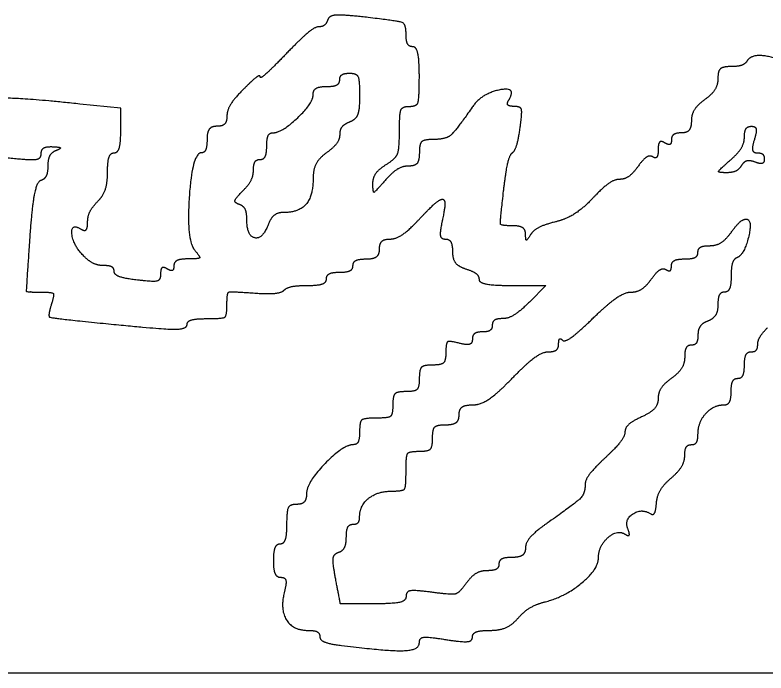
# Model space of a CAD drawing. Extents: x -3.6 to 34, y 0 to 32.8.
# Drawn here: x 26.9654 to 27.2371, y 5.7877 to 6.0258 of the extents above; entities that cross this region are included whole.
import ezdxf

# ---------------------------------------------------------------- set-up
doc = ezdxf.new("R2010")
doc.units = 0
doc.layers.add('SH_Data', color=7, linetype='Continuous')
doc.layers.add('SH_Text', color=7, linetype='Continuous')

msp = doc.modelspace()

# ---------------------------------------------------------------- linework, layer by layer
at = {"layer": 'SH_Data'}
msp.add_line((25.03429, 5.78769), (28.53429, 5.78769), dxfattribs=at)
at = {"layer": 'SH_Text'}
msp.add_line((27.08346, 5.79765), (27.08347, 5.79765), dxfattribs=at)
for points in [[(27.00367, 5.98397), (27.00367, 5.99203), (26.98891, 5.99357)], [(27.14537, 5.92791), (27.15748, 5.92791), (27.15148, 5.92191)]]:
    msp.add_lwpolyline(points, dxfattribs=at)
for points in [[(27.0931, 6.02487), (27.08431, 6.0259), (27.07902, 6.02559), (27.0785, 6.024)], [(27.0785, 6.024), (27.07804, 6.02263), (27.07659, 6.02151), (27.07528, 6.02151)], [(27.10687, 6.01878), (27.10687, 6.02244), (27.10435, 6.02355), (27.0931, 6.02487)], [(27.07528, 6.02151), (27.07396, 6.02151), (27.06865, 6.01711), (27.06348, 6.01172)], [(27.10927, 6.01431), (27.10795, 6.01431), (27.10687, 6.01632), (27.10687, 6.01878)], [(27.11167, 6.00351), (27.11167, 6.00945), (27.11059, 6.01431), (27.10927, 6.01431)], [(27.06348, 6.01172), (27.0583, 6.00633), (27.05407, 6.0026), (27.05407, 6.00343)], [(27.23027, 6.00919), (27.22956, 6.00805), (27.22689, 6.00711), (27.22432, 6.00711)], [(27.24782, 6.0057), (27.24397, 6.00955), (27.23197, 6.01194), (27.23027, 6.00919)], [(27.22432, 6.00711), (27.22146, 6.00711), (27.21967, 6.00547), (27.21967, 6.00284)], [(27.05407, 6.00343), (27.05407, 6.00425), (27.05137, 6.00223), (27.04807, 5.99893)], [(27.08286, 6.00231), (27.08286, 6.00363), (27.08448, 6.00471), (27.08646, 6.00471)], [(27.08646, 6.00471), (27.08896, 6.00471), (27.09006, 6.00221), (27.09006, 5.99657)], [(27.07806, 5.99991), (27.0807, 5.99991), (27.08286, 6.00099), (27.08286, 6.00231)], [(27.10807, 5.99271), (27.11073, 5.99271), (27.11167, 5.99551), (27.11167, 6.00351)], [(27.21967, 6.00284), (27.21967, 6.00049), (27.21751, 5.99702), (27.21487, 5.99511)], [(27.04807, 5.99893), (27.04477, 5.99563), (27.04207, 5.99126), (27.04207, 5.98922)], [(27.07326, 5.99699), (27.07326, 5.9986), (27.07542, 5.99991), (27.07806, 5.99991)], [(27.14407, 5.99511), (27.14706, 5.99996), (27.13422, 5.99736), (27.1308, 5.99242)], [(26.98891, 5.99357), (26.96767, 5.99579), (26.95567, 5.99547), (26.95567, 5.99269)], [(27.05849, 5.98311), (27.06184, 5.98311), (27.07326, 5.99385), (27.07326, 5.99699)], [(27.09006, 5.99657), (27.09006, 5.99155), (27.08869, 5.9879), (27.08646, 5.98705)], [(27.14591, 5.99271), (27.14408, 5.99271), (27.14325, 5.99379), (27.14407, 5.99511)], [(27.21487, 5.99511), (27.21223, 5.99321), (27.21007, 5.98973), (27.21007, 5.98738)], [(27.10447, 5.98369), (27.10447, 5.99011), (27.1055, 5.99271), (27.10807, 5.99271)], [(27.1308, 5.99242), (27.12472, 5.98365), (27.12108, 5.98071), (27.11629, 5.98071)], [(27.14812, 5.98491), (27.14892, 5.9905), (27.14829, 5.99271), (27.14591, 5.99271)], [(27.04207, 5.98922), (27.04207, 5.98718), (27.04045, 5.98551), (27.03847, 5.98551)], [(27.21007, 5.98738), (27.21007, 5.98503), (27.20845, 5.98311), (27.20647, 5.98311)], [(27.03847, 5.98551), (27.03647, 5.98551), (27.03487, 5.98338), (27.03487, 5.98071)], [(27.08646, 5.98705), (27.08448, 5.98629), (27.08286, 5.98425), (27.08286, 5.98252)], [(27.1453, 5.97591), (27.14624, 5.97657), (27.14751, 5.98062), (27.14812, 5.98491)], [(27.22926, 5.9816), (27.22926, 5.98375), (27.23042, 5.98551), (27.23183, 5.98551)], [(27.23183, 5.98551), (27.2333, 5.98551), (27.23374, 5.98347), (27.23286, 5.98071)], [(27.00127, 5.97591), (27.00259, 5.97591), (27.00367, 5.97954), (27.00367, 5.98397)], [(27.05646, 5.97831), (27.05646, 5.98095), (27.05738, 5.98311), (27.05849, 5.98311)], [(27.08286, 5.98252), (27.08286, 5.98079), (27.0807, 5.97782), (27.07806, 5.97591)], [(27.09967, 5.97167), (27.10308, 5.9738), (27.10447, 5.97727), (27.10447, 5.98369)], [(27.20647, 5.98311), (27.20449, 5.98311), (27.20287, 5.98197), (27.20287, 5.98057)], [(27.03487, 5.98071), (27.03487, 5.97807), (27.03394, 5.97591), (27.03281, 5.97591)], [(27.11629, 5.98071), (27.11327, 5.98071), (27.11167, 5.97905), (27.11167, 5.97591)], [(27.20047, 5.97951), (27.19915, 5.98033), (27.19807, 5.97925), (27.19807, 5.97711)], [(27.20287, 5.98057), (27.20287, 5.97917), (27.20179, 5.9787), (27.20047, 5.97951)], [(27.2241, 5.9732), (27.22694, 5.97566), (27.22926, 5.97944), (27.22926, 5.9816)], [(27.23286, 5.98071), (27.23199, 5.97796), (27.23243, 5.97591), (27.2339, 5.97591)], [(26.97487, 5.97558), (26.97487, 5.97708), (26.97676, 5.97823), (26.97907, 5.97812)], [(26.98027, 5.97672), (26.97862, 5.97606), (26.97727, 5.97353), (26.97727, 5.97111)], [(26.97907, 5.97812), (26.98157, 5.97801), (26.98206, 5.97745), (26.98027, 5.97672)], [(27.05406, 5.97351), (27.05538, 5.97351), (27.05646, 5.97567), (27.05646, 5.97831)], [(27.19807, 5.97711), (27.19807, 5.97498), (27.19718, 5.97378), (27.1961, 5.97444)], [(26.96135, 5.97424), (26.97068, 5.97327), (26.97487, 5.97369), (26.97487, 5.97558)], [(26.99887, 5.96888), (26.99887, 5.97275), (26.99995, 5.97591), (27.00127, 5.97591)], [(27.03281, 5.97591), (27.02952, 5.97591), (27.02737, 5.94437), (27.03041, 5.9407)], [(27.07806, 5.97591), (27.07542, 5.97401), (27.07326, 5.96992), (27.07326, 5.96681)], [(27.11167, 5.97591), (27.11167, 5.97307), (27.11007, 5.97111), (27.10775, 5.97111)], [(27.14215, 5.96211), (27.14295, 5.96904), (27.14437, 5.97525), (27.1453, 5.97591)], [(27.1961, 5.97444), (27.19502, 5.97511), (27.19262, 5.97355), (27.19077, 5.97098)], [(27.2339, 5.97591), (27.23531, 5.97591), (27.23646, 5.97487), (27.23646, 5.97359)], [(26.97727, 5.97111), (26.97727, 5.96869), (26.9761, 5.96632), (26.97468, 5.96585)], [(27.05166, 5.96974), (27.05166, 5.97182), (27.05274, 5.97351), (27.05406, 5.97351)], [(27.09487, 5.96473), (27.09487, 5.9669), (27.09703, 5.97002), (27.09967, 5.97167)], [(27.10775, 5.97111), (27.10559, 5.97111), (27.10181, 5.96879), (27.09935, 5.96595)], [(27.22276, 5.96871), (27.21973, 5.96871), (27.22002, 5.96966), (27.2241, 5.9732)], [(27.22817, 5.97128), (27.22729, 5.96987), (27.22486, 5.96871), (27.22276, 5.96871)], [(27.23311, 5.97255), (27.23126, 5.97326), (27.22904, 5.97269), (27.22817, 5.97128)], [(27.23646, 5.97359), (27.23646, 5.97231), (27.23495, 5.97184), (27.23311, 5.97255)], [(26.99527, 5.95826), (26.99725, 5.96024), (26.99887, 5.96502), (26.99887, 5.96888)], [(27.04774, 5.96205), (27.0499, 5.96421), (27.05166, 5.96767), (27.05166, 5.96974)], [(27.19077, 5.97098), (27.18892, 5.96842), (27.18592, 5.96631), (27.1841, 5.96631)], [(26.97468, 5.96585), (26.97325, 5.96538), (26.97148, 5.95611), (26.97073, 5.94525)], [(27.07326, 5.96681), (27.07326, 5.9603), (27.06814, 5.95431), (27.06256, 5.95431)], [(27.09935, 5.96595), (27.09568, 5.96172), (27.09487, 5.9615), (27.09487, 5.96473)], [(27.1841, 5.96631), (27.18228, 5.96631), (27.17793, 5.96325), (27.17443, 5.95952)], [(27.04654, 5.95722), (27.04476, 5.95782), (27.04517, 5.95948), (27.04774, 5.96205)], [(27.14538, 5.94951), (27.14114, 5.94951), (27.14083, 5.95072), (27.14215, 5.96211)], [(26.99167, 5.95074), (26.99167, 5.9529), (26.99329, 5.95628), (26.99527, 5.95826)], [(27.11167, 5.95191), (27.11536, 5.95587), (27.11912, 5.95911), (27.12002, 5.95911)], [(27.12002, 5.95911), (27.12091, 5.95911), (27.12093, 5.95587), (27.12006, 5.95191)], [(27.17443, 5.95952), (27.17093, 5.95578), (27.16484, 5.95191), (27.16089, 5.95093)], [(27.04926, 5.95191), (27.04926, 5.95433), (27.04804, 5.95672), (27.04654, 5.95722)], [(27.06256, 5.95431), (27.06044, 5.95431), (27.05793, 5.95232), (27.05699, 5.94988)], [(26.98927, 5.94831), (26.99059, 5.9475), (26.99167, 5.94859), (26.99167, 5.95074)], [(27.05699, 5.94988), (27.05486, 5.94442), (27.04926, 5.9459), (27.04926, 5.95191)], [(27.1011, 5.94471), (27.10321, 5.94471), (27.10797, 5.94795), (27.11167, 5.95191)], [(27.12006, 5.95191), (27.11907, 5.94738), (27.11944, 5.94471), (27.12107, 5.94471)], [(27.1501, 5.94651), (27.15008, 5.94816), (27.14796, 5.94951), (27.14538, 5.94951)], [(27.16089, 5.95093), (27.15694, 5.94994), (27.15291, 5.94787), (27.15193, 5.94632)], [(27.22446, 5.94711), (27.22637, 5.94975), (27.22879, 5.95191), (27.22984, 5.95191)], [(27.22984, 5.95191), (27.23229, 5.95191), (27.2292, 5.93898), (27.22649, 5.93791)], [(26.99029, 5.93854), (26.98643, 5.94241), (26.98556, 5.9506), (26.98927, 5.94831)], [(27.21673, 5.94231), (27.21908, 5.94231), (27.22256, 5.94447), (27.22446, 5.94711)], [(26.97073, 5.94525), (26.96942, 5.92608), (26.96953, 5.92551), (26.97468, 5.92551)], [(27.09727, 5.94111), (27.09727, 5.94309), (27.09899, 5.94471), (27.1011, 5.94471)], [(27.12107, 5.94471), (27.1225, 5.94471), (27.12366, 5.94263), (27.12366, 5.94008)], [(27.15193, 5.94632), (27.1506, 5.94423), (27.15013, 5.94428), (27.1501, 5.94651)], [(27.21246, 5.93991), (27.21246, 5.94123), (27.21439, 5.94231), (27.21673, 5.94231)], [(26.99749, 5.93511), (26.99542, 5.93511), (26.99218, 5.93666), (26.99029, 5.93854)], [(27.03041, 5.9407), (27.03247, 5.93822), (27.03192, 5.93751), (27.02796, 5.93751)], [(27.09247, 5.93751), (27.09513, 5.93751), (27.09727, 5.93911), (27.09727, 5.94111)], [(27.12366, 5.94008), (27.12366, 5.93752), (27.12582, 5.93475), (27.12846, 5.93391)], [(27.20766, 5.93751), (27.2103, 5.93751), (27.21246, 5.93859), (27.21246, 5.93991)], [(27.02796, 5.93751), (27.02516, 5.93751), (27.02287, 5.93637), (27.02287, 5.93497)], [(27.08767, 5.93511), (27.08767, 5.93643), (27.08983, 5.93751), (27.09247, 5.93751)], [(27.20286, 5.93497), (27.20286, 5.93637), (27.20502, 5.93751), (27.20766, 5.93751)], [(27.22649, 5.93791), (27.22538, 5.93747), (27.22446, 5.9345), (27.22446, 5.93131)], [(27.00127, 5.93298), (27.00127, 5.93415), (26.99957, 5.93511), (26.99749, 5.93511)], [(27.02047, 5.93391), (27.01915, 5.93473), (27.01807, 5.93393), (27.01807, 5.93214)], [(27.02287, 5.93497), (27.02287, 5.93357), (27.02179, 5.9331), (27.02047, 5.93391)], [(27.08287, 5.93271), (27.08551, 5.93271), (27.08767, 5.93379), (27.08767, 5.93511)], [(27.12846, 5.93391), (27.1311, 5.93308), (27.13326, 5.93138), (27.13326, 5.93015)], [(27.19557, 5.93018), (27.19742, 5.93275), (27.19982, 5.93431), (27.2009, 5.93364)], [(27.2009, 5.93364), (27.20198, 5.93298), (27.20286, 5.93357), (27.20286, 5.93497)], [(27.00967, 5.92986), (27.00505, 5.9304), (27.00127, 5.9318), (27.00127, 5.93298)], [(27.01807, 5.93214), (27.01807, 5.92983), (27.01562, 5.92916), (27.00967, 5.92986)], [(27.07127, 5.92791), (27.07501, 5.92791), (27.07807, 5.92899), (27.07807, 5.93031)], [(27.07807, 5.93031), (27.07807, 5.93163), (27.08023, 5.93271), (27.08287, 5.93271)], [(27.22446, 5.93131), (27.22446, 5.92812), (27.22338, 5.92551), (27.22206, 5.92551)], [(27.06276, 5.92621), (27.0637, 5.92715), (27.06753, 5.92791), (27.07127, 5.92791)], [(27.13326, 5.93015), (27.13326, 5.92892), (27.13871, 5.92791), (27.14537, 5.92791)], [(27.18822, 5.92551), (27.19041, 5.92551), (27.19372, 5.92762), (27.19557, 5.93018)], [(26.97468, 5.92551), (26.97883, 5.92551), (26.97967, 5.9245), (26.97852, 5.9209)], [(27.04207, 5.9209), (27.04207, 5.92522), (27.04333, 5.92579), (27.05156, 5.92519)], [(27.05156, 5.92519), (27.05679, 5.92482), (27.06183, 5.92528), (27.06276, 5.92621)], [(27.17456, 5.91611), (27.17988, 5.92128), (27.18603, 5.92551), (27.18822, 5.92551)], [(27.22206, 5.92551), (27.22074, 5.92551), (27.21966, 5.92347), (27.21966, 5.92097)], [(26.97852, 5.9209), (26.97724, 5.91684), (26.97859, 5.91613), (26.98976, 5.91498)], [(27.03487, 5.91591), (27.04055, 5.91591), (27.04207, 5.91696), (27.04207, 5.9209)], [(27.15148, 5.92191), (27.14818, 5.91861), (27.14381, 5.91591), (27.14177, 5.91591)], [(27.21966, 5.92097), (27.21966, 5.91847), (27.21804, 5.91581), (27.21606, 5.91505)], [(26.98976, 5.91498), (27.01669, 5.91222), (27.02767, 5.91189), (27.02767, 5.91387)], [(27.02767, 5.91387), (27.02767, 5.91499), (27.03091, 5.91591), (27.03487, 5.91591)], [(27.14177, 5.91591), (27.13973, 5.91591), (27.13806, 5.91483), (27.13806, 5.91351)], [(27.16347, 5.90811), (27.16424, 5.90734), (27.16923, 5.91094), (27.17456, 5.91611)], [(27.21606, 5.91505), (27.21408, 5.91429), (27.21246, 5.91201), (27.21246, 5.90999)], [(27.13806, 5.91351), (27.13806, 5.91219), (27.13644, 5.91111), (27.13446, 5.91111)], [(27.23407, 5.90648), (27.23407, 5.9079), (27.23569, 5.91068), (27.23767, 5.91266)], [(27.13446, 5.91111), (27.13248, 5.91111), (27.13086, 5.90991), (27.13086, 5.90843)], [(27.16206, 5.90671), (27.16206, 5.90825), (27.1627, 5.90888), (27.16347, 5.90811)], [(27.21246, 5.90999), (27.21246, 5.90797), (27.21138, 5.90631), (27.21006, 5.90631)], [(27.12606, 5.90701), (27.1225, 5.90794), (27.12126, 5.90708), (27.12126, 5.90369)], [(27.13086, 5.90843), (27.13086, 5.90693), (27.12875, 5.90631), (27.12606, 5.90701)], [(27.15828, 5.90391), (27.16036, 5.90391), (27.16206, 5.90517), (27.16206, 5.90671)], [(27.21006, 5.90631), (27.20874, 5.90631), (27.20766, 5.90439), (27.20766, 5.90204)], [(27.23167, 5.90391), (27.23299, 5.90391), (27.23407, 5.90507), (27.23407, 5.90648)], [(27.12126, 5.90369), (27.12126, 5.90071), (27.11959, 5.89911), (27.11646, 5.89911)], [(27.14526, 5.89431), (27.15034, 5.89959), (27.15619, 5.90391), (27.15828, 5.90391)], [(27.22927, 5.89911), (27.22927, 5.90175), (27.23035, 5.90391), (27.23167, 5.90391)], [(27.20766, 5.90204), (27.20766, 5.89969), (27.2055, 5.89622), (27.20286, 5.89431)], [(27.11646, 5.89911), (27.11326, 5.89911), (27.11166, 5.89751), (27.11166, 5.89431)], [(27.22687, 5.89431), (27.22819, 5.89431), (27.22927, 5.89647), (27.22927, 5.89911)], [(27.11166, 5.89431), (27.11166, 5.89111), (27.11006, 5.88951), (27.10686, 5.88951)], [(27.13105, 5.88471), (27.1338, 5.88471), (27.14019, 5.88903), (27.14526, 5.89431)], [(27.20286, 5.89431), (27.20022, 5.89241), (27.19806, 5.88911), (27.19806, 5.88697)], [(27.22447, 5.88951), (27.22447, 5.89215), (27.22555, 5.89431), (27.22687, 5.89431)], [(27.10686, 5.88951), (27.10366, 5.88951), (27.10206, 5.88791), (27.10206, 5.88471)], [(27.19806, 5.88697), (27.19806, 5.88483), (27.19536, 5.88185), (27.19206, 5.88035)], [(27.22189, 5.88471), (27.22331, 5.88471), (27.22447, 5.88687), (27.22447, 5.88951)], [(27.10206, 5.88471), (27.10206, 5.88119), (27.10046, 5.87991), (27.09606, 5.87991)], [(27.12606, 5.88111), (27.12606, 5.88316), (27.12822, 5.88471), (27.13105, 5.88471)], [(27.21247, 5.87408), (27.21247, 5.8784), (27.21807, 5.88471), (27.22189, 5.88471)], [(27.09606, 5.87991), (27.09166, 5.87991), (27.09006, 5.87863), (27.09006, 5.87511)], [(27.12126, 5.87751), (27.12393, 5.87751), (27.12606, 5.87911), (27.12606, 5.88111)], [(27.19206, 5.88035), (27.18876, 5.87885), (27.18606, 5.87641), (27.18606, 5.87493)], [(27.11646, 5.87271), (27.11646, 5.87591), (27.11806, 5.87751), (27.12126, 5.87751)], [(27.09006, 5.87511), (27.09006, 5.87247), (27.0891, 5.87031), (27.08792, 5.87031)], [(27.18606, 5.87493), (27.18606, 5.87345), (27.18282, 5.86921), (27.17886, 5.86551)], [(27.21007, 5.87031), (27.21139, 5.87031), (27.21247, 5.87201), (27.21247, 5.87408)], [(27.11166, 5.86791), (27.11486, 5.86791), (27.11646, 5.86951), (27.11646, 5.87271)], [(27.08792, 5.87031), (27.08411, 5.87031), (27.07086, 5.85651), (27.07086, 5.85255)], [(27.10686, 5.86071), (27.10686, 5.86631), (27.10793, 5.86791), (27.11166, 5.86791)], [(27.20767, 5.86639), (27.20767, 5.86855), (27.20875, 5.87031), (27.21007, 5.87031)], [(27.17886, 5.86551), (27.1749, 5.86181), (27.17166, 5.85752), (27.17166, 5.85598)], [(27.20273, 5.8582), (27.20545, 5.86055), (27.20767, 5.86424), (27.20767, 5.86639)], [(27.10189, 5.85351), (27.10582, 5.85351), (27.10686, 5.85503), (27.10686, 5.86071)], [(27.19743, 5.84908), (27.19763, 5.85174), (27.20002, 5.85584), (27.20273, 5.8582)], [(27.17166, 5.85598), (27.17166, 5.85263), (27.16835, 5.84924), (27.15786, 5.84187)], [(27.07086, 5.85255), (27.07086, 5.85044), (27.06924, 5.84871), (27.06726, 5.84871)], [(27.09006, 5.84408), (27.09006, 5.84832), (27.09658, 5.85351), (27.10189, 5.85351)], [(27.19538, 5.84529), (27.19631, 5.84471), (27.19723, 5.84642), (27.19743, 5.84908)], [(27.06726, 5.84871), (27.06486, 5.84871), (27.06366, 5.84631), (27.06366, 5.84151)], [(27.1871, 5.83988), (27.18581, 5.84324), (27.19208, 5.84733), (27.19538, 5.84529)], [(27.08766, 5.84151), (27.08898, 5.84151), (27.09006, 5.84267), (27.09006, 5.84408)], [(27.06366, 5.84151), (27.06366, 5.83755), (27.06258, 5.83431), (27.06126, 5.83431)], [(27.08526, 5.83691), (27.08526, 5.83944), (27.08634, 5.84151), (27.08766, 5.84151)], [(27.15786, 5.84187), (27.15357, 5.83885), (27.15006, 5.83484), (27.15006, 5.83295)], [(27.17647, 5.82936), (27.17647, 5.83359), (27.18323, 5.83966), (27.18602, 5.83794)], [(27.18602, 5.83794), (27.18735, 5.83712), (27.18783, 5.83797), (27.1871, 5.83988)], [(27.08251, 5.83139), (27.08402, 5.8319), (27.08526, 5.83438), (27.08526, 5.83691)], [(27.06126, 5.83431), (27.05994, 5.83431), (27.05886, 5.83161), (27.05886, 5.82831)], [(27.15006, 5.83295), (27.15006, 5.83106), (27.1479, 5.82951), (27.14526, 5.82951)], [(27.08142, 5.82159), (27.08031, 5.82749), (27.08068, 5.83078), (27.08251, 5.83139)], [(27.05886, 5.82831), (27.05886, 5.82501), (27.06007, 5.82231), (27.06154, 5.82231)], [(27.14046, 5.82711), (27.14046, 5.82579), (27.13854, 5.82471), (27.13619, 5.82471)], [(27.14526, 5.82951), (27.14262, 5.82951), (27.14046, 5.82843), (27.14046, 5.82711)], [(27.15727, 5.81347), (27.1644, 5.81528), (27.17647, 5.82527), (27.17647, 5.82936)], [(27.13619, 5.82471), (27.13385, 5.82471), (27.13046, 5.82268), (27.12866, 5.82019)], [(27.06154, 5.82231), (27.06309, 5.82231), (27.06366, 5.82017), (27.0629, 5.81724)], [(27.09497, 5.81271), (27.08316, 5.81271), (27.08307, 5.81277), (27.08142, 5.82159)], [(27.12866, 5.82019), (27.12611, 5.81664), (27.12339, 5.81593), (27.11613, 5.8169)], [(27.0629, 5.81724), (27.06122, 5.81084), (27.0659, 5.80311), (27.07144, 5.80311)], [(27.11613, 5.8169), (27.1101, 5.81771), (27.10686, 5.8172), (27.10686, 5.81543)], [(27.10686, 5.81543), (27.10686, 5.81377), (27.10222, 5.81271), (27.09497, 5.81271)], [(27.14738, 5.80753), (27.14952, 5.80996), (27.15397, 5.81263), (27.15727, 5.81347)], [(27.13718, 5.80311), (27.14066, 5.80311), (27.14525, 5.8051), (27.14738, 5.80753)], [(27.07144, 5.80311), (27.07376, 5.80311), (27.07566, 5.8021), (27.07566, 5.80087)], [(27.13087, 5.80069), (27.13087, 5.80202), (27.13371, 5.80311), (27.13718, 5.80311)], [(27.07566, 5.80087), (27.07566, 5.79963), (27.07917, 5.79818), (27.08346, 5.79765)], [(27.11167, 5.79862), (27.11167, 5.80043), (27.11483, 5.80082), (27.12127, 5.79979)], [(27.12127, 5.79979), (27.12715, 5.79885), (27.13087, 5.7992), (27.13087, 5.80069)], [(27.08347, 5.79765), (27.10024, 5.79557), (27.11167, 5.79596), (27.11167, 5.79862)]]:
    msp.add_open_spline(points, degree=2, dxfattribs=at)

doc.saveas('drawing.dxf')
